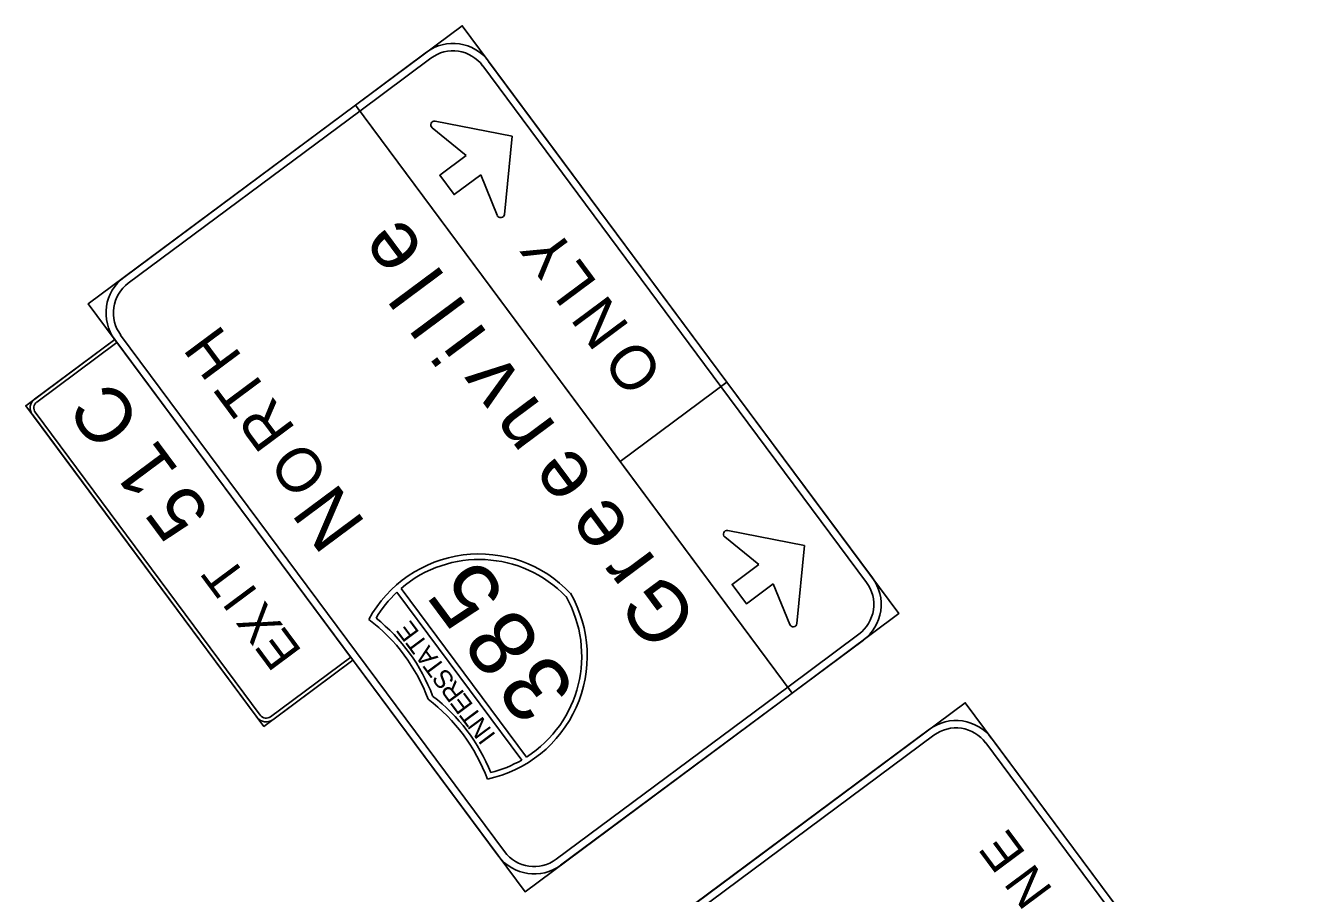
# Model space of a CAD drawing. Extents: x 1581789 to 1622364, y 1043167 to 1103486.
# Drawn here: x 1611654.8 to 1611770.5, y 1094988.6 to 1095066.8 of the extents above; entities that cross this region are included whole.
import ezdxf

# ---------------------------------------------------------------- set-up
doc = ezdxf.new("R2010")
doc.units = 0
doc.layers.add('RD_PD_PatLn2', color=7, linetype='Continuous')

msp = doc.modelspace()

# ---------------------------------------------------------------- linework, layer by layer
at = {"layer": 'RD_PD_PatLn2'}
for p, q in [((1611688.28, 1095015.76), (1611699.53, 1095000.63)), ((1611699.96, 1095000.89), (1611688.66, 1095016.1))]:
    msp.add_line(p, q, dxfattribs=at)
for points in [[(1611718.03, 1095034.69), (1611694.17, 1095066.79), (1611684.54, 1095059.63), (1611708.4, 1095027.53), (1611718.03, 1095034.69), (1611718.03, 1095034.69)], [(1611691.35, 1095063.87), (1611684.93, 1095059.1), (1611684.54, 1095059.63), (1611690.96, 1095064.41)], [(1611717.49, 1095034.29), (1611696.02, 1095063.19)], [(1611696.55, 1095063.58), (1611718.03, 1095034.69), (1611717.49, 1095034.29), (1611717.49, 1095034.29)], [(1611723.91, 1095006.67), (1611684.54, 1095059.63), (1611660.46, 1095041.74), (1611699.83, 1094988.77), (1611723.91, 1095006.67), (1611723.91, 1095006.67)], [(1611663.67, 1095044.12), (1611684.54, 1095059.63), (1611684.93, 1095059.1), (1611684.93, 1095059.1)], [(1611684.93, 1095059.1), (1611664.07, 1095043.59)], [(1611691.46, 1095057.6), (1611694.54, 1095055.11)], [(1611698.67, 1095056.83), (1611691.73, 1095058.19)], [(1611697.97, 1095049.79), (1611698.67, 1095056.83), (1611698.67, 1095056.83)], [(1611693.43, 1095051.58), (1611692.14, 1095053.32), (1611694.54, 1095055.11)], [(1611695.84, 1095053.37), (1611693.43, 1095051.58), (1611693.43, 1095051.58)], [(1611695.84, 1095053.37), (1611697.33, 1095049.71)], [(1611663.38, 1095038.92), (1611697.98, 1094992.38)], [(1611684.32, 1095009.64), (1611662.85, 1095038.53), (1611654.82, 1095032.56), (1611676.3, 1095003.67), (1611684.32, 1095009.64), (1611684.32, 1095009.64)], [(1611655.62, 1095033.16), (1611662.85, 1095038.53), (1611663.04, 1095038.26), (1611663.04, 1095038.26)], [(1611663.04, 1095038.26), (1611655.82, 1095032.89)], [(1611697.45, 1094991.98), (1611662.85, 1095038.53)], [(1611733.54, 1095013.83), (1611718.03, 1095034.69), (1611708.4, 1095027.53), (1611723.91, 1095006.67), (1611733.54, 1095013.83), (1611733.54, 1095013.83)], [(1611730.62, 1095016.64), (1611717.49, 1095034.29), (1611718.03, 1095034.69), (1611731.15, 1095017.04)], [(1611675.7, 1095004.47), (1611655.42, 1095031.76)], [(1611655.68, 1095031.96), (1611675.97, 1095004.67)], [(1611725.03, 1095019.96), (1611718.1, 1095021.32)], [(1611717.83, 1095020.73), (1611720.91, 1095018.25)], [(1611724.33, 1095012.93), (1611725.03, 1095019.96), (1611725.03, 1095019.96)], [(1611719.79, 1095014.72), (1611718.5, 1095016.46), (1611720.91, 1095018.25)], [(1611722.2, 1095016.51), (1611719.79, 1095014.72), (1611719.79, 1095014.72)], [(1611722.2, 1095016.51), (1611723.69, 1095012.84)], [(1611723.51, 1095007.2), (1611729.93, 1095011.97)], [(1611730.33, 1095011.44), (1611723.91, 1095006.67), (1611723.51, 1095007.2), (1611723.51, 1095007.2)], [(1611676.9, 1095004.53), (1611684.12, 1095009.9), (1611684.32, 1095009.64), (1611677.1, 1095004.27)], [(1611702.65, 1094991.69), (1611723.51, 1095007.2), (1611723.91, 1095006.67), (1611703.04, 1094991.16)], [(1611770.53, 1094964.07), (1611739.51, 1095005.8), (1611704.19, 1094979.55), (1611735.22, 1094937.82), (1611770.53, 1094964.07), (1611770.53, 1094964.07)], [(1611707.4, 1094981.94), (1611736.3, 1095003.41)], [(1611736.69, 1095002.88), (1611707.8, 1094981.4)], [(1611767.61, 1094966.88), (1611741.36, 1095002.19)], [(1611741.89, 1095002.59), (1611768.14, 1094967.28)]]:
    msp.add_lwpolyline(points, dxfattribs=at)
for centre, radius, start, end in [((1611693.34, 1095061.2), 4, 36.6257, 126.6259), ((1611693.34, 1095061.2), 3.33, 36.6257, 126.6259), ((1611691.67, 1095057.86), 0.333, 79.6508, 231.0984), ((1611697.64, 1095049.83), 0.333, 202.1529, 353.6005), ((1611666.06, 1095040.91), 4, 126.6256, 216.6258), ((1611666.06, 1095040.91), 3.33, 126.6256, 216.6258), ((1611656.22, 1095032.36), 1, 126.6256, 216.6258), ((1611656.22, 1095032.36), 0.667, 126.6256, 216.6258), ((1611718.04, 1095020.99), 0.333, 79.6508, 231.0984), ((1611695.7, 1095007.87), 11.33, 43.382, 151.3788), ((1611695.7, 1095007.87), 10.83, 43.6942, 130.5902), ((1611727.94, 1095014.65), 4, 306.6254, 36.6257), ((1611695.7, 1095007.87), 10.83, 133.2268, 149.1373), ((1611694.11, 1095010.01), 11.33, 281.8725, 29.8693), ((1611727.94, 1095014.65), 3.33, 306.6254, 36.6257), ((1611694.11, 1095010.01), 10.83, 302.6611, 29.5571), ((1611676.1, 1095000.54), 16, 20.368, 52.8833), ((1611676.07, 1095000.56), 16.5, 20.7398, 51.2223), ((1611724, 1095012.97), 0.333, 202.1529, 353.6005), ((1611681.46, 1094993.31), 16.5, 22.029, 52.5115), ((1611681.44, 1094993.35), 16, 20.368, 52.8833), ((1611676.5, 1095005.07), 1, 216.6258, 306.6254), ((1611676.5, 1095005.07), 0.667, 216.6258, 306.6254), ((1611738.68, 1095000.2), 4, 36.6257, 126.6259), ((1611738.68, 1095000.2), 3.33, 36.6257, 126.6259), ((1611694.11, 1095010.01), 10.83, 284.1139, 300.0244), ((1611700.66, 1094994.37), 3.33, 216.6258, 306.6254), ((1611700.66, 1094994.37), 4, 216.6258, 306.6254)]:
    msp.add_arc(centre, radius, start, end, dxfattribs=at)

# ---------------------------------------------------------------- texts
for s, height, p in [('e', 5.33, (1611690.89, 1095046.61)), ('Y', 4, (1611704.59, 1095046.07)), ('L', 4, (1611706.44, 1095043.58)), ('l', 5.33, (1611692.73, 1095044.15)), ('l', 5.33, (1611694.69, 1095041.51)), ('N', 4, (1611709.35, 1095039.66)), ('i', 5.33, (1611696.55, 1095039)), ('H', 4, (1611674.43, 1095036.92)), ('O', 4, (1611712.42, 1095035.53)), ('v', 5.33, (1611699.75, 1095034.69)), ('C', 5, (1611665.4, 1095031.18)), ('T', 4, (1611676.87, 1095033.63)), ('R', 4, (1611679.24, 1095030.44)), ('n', 5.33, (1611702.77, 1095030.63)), ('1', 5, (1611668.75, 1095026.67)), ('O', 4, (1611682.31, 1095026.31)), ('e', 5.33, (1611706.21, 1095026.01)), ('5', 5, (1611671.58, 1095022.86)), ('N', 5, (1611685.57, 1095021.93)), ('e', 5.33, (1611709.5, 1095021.58)), ('r', 5.33, (1611711.76, 1095018.54)), ('T', 3.33, (1611674.85, 1095017.07)), ('5', 6, (1611698.24, 1095015.5)), ('G', 5.33, (1611715.63, 1095013.34)), ('I', 3.33, (1611675.84, 1095015.74)), ('X', 3.33, (1611678.09, 1095012.71)), ('E', 1.67, (1611690.36, 1095012.12)), ('8', 6, (1611701.48, 1095011.14)), ('E', 3.33, (1611679.8, 1095010.41)), ('T', 1.67, (1611691.16, 1095011.06)), ('A', 1.67, (1611692.05, 1095009.86)), ('3', 6, (1611704.56, 1095007)), ('T', 1.67, (1611692.72, 1095008.96)), ('S', 1.67, (1611693.57, 1095007.81)), ('R', 1.67, (1611694.43, 1095006.66)), ('E', 1.67, (1611695.22, 1095005.59)), ('T', 1.67, (1611696.01, 1095004.53)), ('N', 1.67, (1611696.86, 1095003.38)), ('I', 1.67, (1611697.25, 1095002.86)), ('E', 3.33, (1611745.06, 1094992.18)), ('N', 3.33, (1611747.49, 1094988.91))]:
    msp.add_text(s, height=height, rotation=126.6256, dxfattribs=at).set_placement(p)

doc.saveas('drawing.dxf')
